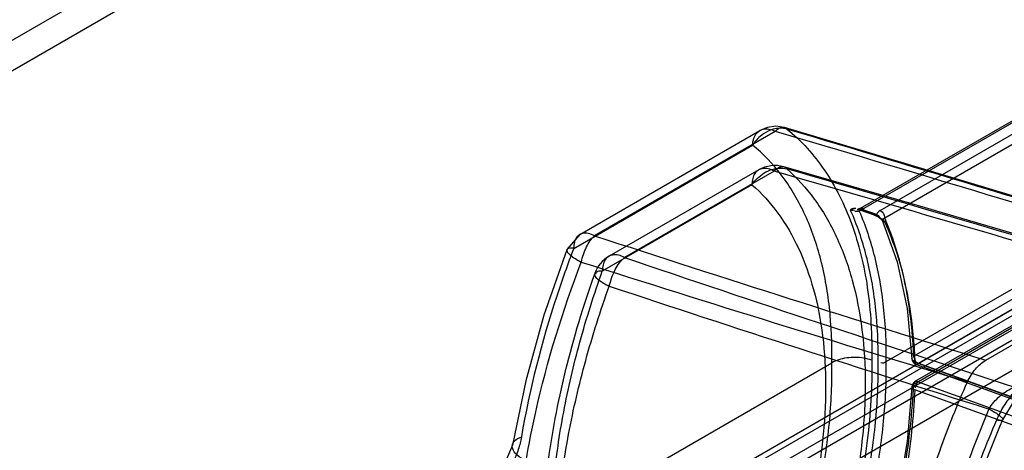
# Model space of a CAD drawing. Header units: millimetres. Extents: x 188 to 1028, y 131 to 1566.
# Tile 291 of 326: x 919 to 959, y 1086 to 1103. Entities that reach past the tile are written whole.
import ezdxf

# ---------------------------------------------------------------- set-up
doc = ezdxf.new("R2010")
doc.units = ezdxf.units.MM
doc.header["$LTSCALE"] = 110.325218
doc.layers.get('0').update_dxf_attribs({"linetype": 'CONTINUOUS'})

msp = doc.modelspace()

# ---------------------------------------------------------------- linework, layer by layer
at = {"color": 7, "linetype": 'CONTINUOUS'}
for p, q in [((956.854, 1124.025), (642.193, 942.356)), ((956.854, 1122.8), (642.193, 941.132)), ((965.216, 1102.341), (952.803, 1095.175)), ((952.855, 1095.288), (965.268, 1102.454)), ((965.393, 1102.441), (952.98, 1095.275)), ((953.647, 1095.206), (965.853, 1102.253)), ((953.824, 1094.902), (966.03, 1101.949)), ((936.914, 1077.689), (972.712, 1098.357)), ((941.57, 1094.235), (948.81, 1098.415)), ((949.43, 1098.379), (942.166, 1094.185)), ((941.331, 1093.676), (948.517, 1097.825)), ((973.419, 1097.132), (937.621, 1076.464)), ((969.4, 1097.261), (939.389, 1079.935)), ((934.121, 1076.648), (969.123, 1096.856)), ((948.761, 1096.831), (942.748, 1093.359)), ((949.379, 1096.785), (943.366, 1093.313)), ((934.969, 1076.158), (969.971, 1096.366)), ((948.491, 1096.236), (942.478, 1092.764)), ((965.19, 1095.647), (953.874, 1089.114)), ((954.987, 1089.351), (966.053, 1095.741)), ((966.23, 1095.436), (955.164, 1089.047)), ((952.855, 1095.288), (952.712, 1095.237)), ((952.799, 1095.255), (953.375, 1095.056)), ((953.412, 1095.013), (952.836, 1095.212)), ((952.917, 1095.244), (952.98, 1095.275)), ((953.493, 1095.045), (952.917, 1095.244)), ((966.053, 1094.601), (954.987, 1088.212)), ((966.105, 1094.714), (955.039, 1088.324)), ((955.164, 1088.312), (966.23, 1094.701)), ((941.572, 1094.235), (941.051, 1093.629)), ((957.884, 1089.184), (965.448, 1093.551)), ((926.166, 1074.341), (951.697, 1089.081)), ((955.031, 1089.123), (961.36, 1086.84)), ((961.408, 1086.733), (955.079, 1089.016)), ((961.493, 1086.764), (955.164, 1089.047)), ((955.164, 1088.312), (961.493, 1086.029)), ((961.36, 1085.709), (955.031, 1087.992))]:
    msp.add_line(p, q, dxfattribs=at)
for points in [[(949.797, 1098.533), (949.449, 1098.585), (949.111, 1098.541), (948.811, 1098.415)], [(965.987, 1093.653), (960.567, 1095.305), (955.172, 1096.933), (949.796, 1098.534)], [(966.503, 1092.046), (960.489, 1093.834), (954.911, 1095.47), (949.769, 1096.956)], [(952.456, 1095.206), (952.462, 1095.225), (952.467, 1095.244), (952.477, 1095.259)], [(952.609, 1095.213), (952.555, 1095.203), (952.503, 1095.201), (952.456, 1095.205)], [(952.477, 1095.259), (952.518, 1095.235), (952.563, 1095.22), (952.609, 1095.213)], [(952.715, 1095.237), (952.742, 1095.235), (952.836, 1095.212)], [(952.917, 1095.244), (952.868, 1095.212), (952.827, 1095.216), (952.799, 1095.255)], [(953.493, 1095.045), (953.444, 1095.013), (953.402, 1095.017), (953.375, 1095.056)], [(953.412, 1095.012), (953.507, 1094.972), (953.596, 1094.92), (953.667, 1094.867)], [(953.686, 1094.86), (953.694, 1094.861), (953.702, 1094.862), (953.711, 1094.865)], [(953.829, 1094.729), (953.726, 1094.803), (953.723, 1094.841), (953.824, 1094.902)], [(953.725, 1094.806), (954.331, 1093.132), (954.729, 1091.269), (954.914, 1089.242)], [(941.05, 1093.626), (940.131, 1090.99), (939.4, 1088.363), (938.866, 1085.77)], [(955.164, 1089.047), (955.071, 1089.019), (955.031, 1089.122)], [(955.11, 1088.333), (955.046, 1088.328), (955.003, 1088.285), (954.987, 1088.212)], [(955.164, 1088.312), (955.146, 1088.321), (955.128, 1088.329), (955.11, 1088.333)], [(954.914, 1088.117), (954.73, 1085.918), (954.333, 1083.629), (953.728, 1081.284)], [(958.567, 1086.792), (959.042, 1087.567), (959.604, 1088.064)], [(938.865, 1085.769), (938.429, 1084.737), (937.703, 1084.009)]]:
    msp.add_lwpolyline(points, dxfattribs=at)
for centre, radius, start, end in [((449.821, -588.096), 1758.923, 72.953393, 73.498352), ((435.342, -626.92), 1800.485, 72.853043, 73.39424), ((949.411, 1095.705), 1.3, 74.0107, 119.9998), ((525.753, -378.143), 1534.558, 73.338021, 73.975001), ((501.639, -448.229), 1608.813, 73.194591, 73.822088), ((1294.814, 2175.247), 1137.126, 251.933388, 252.764484), ((1260.489, 2094.372), 1050.79, 252.335541, 253.221246), ((943.398, 1092.234), 1.3, 119.9999, 160.328), ((1382.046, 2387.26), 1366.287, 251.272062, 251.964434), ((1297.854, 2163.455), 1128.613, 251.661313, 252.475574), ((955.164, 1089.251), 0.25, 182.0581, 250.1663), ((955.164, 1088.108), 0.25, 119.9999, 178.0688), ((955.843, 1083.092), 4.666, 60.0564, 62.273)]:
    msp.add_arc(centre, radius, start, end, dxfattribs=at)
for points, knots in [([(949.894, 1098.473), (949.706, 1098.519), (949.373, 1098.504), (948.881, 1098.267), (948.627, 1098.002), (948.517, 1097.825)], [0, 0, 0, 0, 0.343373, 0.607978, 1, 1, 1, 1]), ([(948.517, 1097.825), (948.521, 1097.916), (948.548, 1098.094), (948.679, 1098.341), (948.916, 1098.487), (949.191, 1098.483), (949.353, 1098.421), (949.43, 1098.379)], [0, 0, 0, 0, 0.212475, 0.391716, 0.622036, 0.795429, 1, 1, 1, 1]), ([(949.43, 1098.379), (949.464, 1098.411), (949.53, 1098.471), (949.646, 1098.536), (949.781, 1098.55), (949.863, 1098.509), (949.894, 1098.473)], [0, 0, 0, 0, 0.268707, 0.494888, 0.752073, 1, 1, 1, 1]), ([(949.894, 1098.473), (950.48, 1098.001), (951.516, 1096.84), (952.605, 1094.636), (953.223, 1092.032), (953.317, 1090.159), (953.305, 1089.187)], [0, 0, 0, 0, 0.217997, 0.453821, 0.713121, 1, 1, 1, 1]), ([(951.697, 1089.081), (951.711, 1089.826), (951.657, 1091.262), (951.293, 1093.302), (950.651, 1095.107), (949.741, 1096.642), (948.945, 1097.474), (948.517, 1097.825)], [0, 0, 0, 0, 0.232463, 0.447009, 0.64444, 0.827291, 1, 1, 1, 1]), ([(948.491, 1096.236), (948.555, 1096.331), (948.703, 1096.507), (948.973, 1096.716), (949.273, 1096.855), (949.584, 1096.916), (949.791, 1096.9), (949.887, 1096.877)], [0, 0, 0, 0, 0.211455, 0.420947, 0.623893, 0.81717, 1, 1, 1, 1]), ([(949.379, 1096.785), (949.306, 1096.824), (949.161, 1096.883), (948.938, 1096.903), (948.741, 1096.837), (948.593, 1096.689), (948.507, 1096.479), (948.491, 1096.32), (948.491, 1096.236)], [0, 0, 0, 0, 0.187454, 0.349595, 0.495973, 0.643609, 0.808849, 1, 1, 1, 1]), ([(949.379, 1096.785), (949.422, 1096.828), (949.508, 1096.906), (949.649, 1096.968), (949.786, 1096.962), (949.86, 1096.915), (949.888, 1096.877)], [0, 0, 0, 0, 0.327849, 0.568831, 0.773502, 1, 1, 1, 1]), ([(949.887, 1096.877), (950.299, 1096.514), (951.062, 1095.666), (951.946, 1094.139), (952.582, 1092.361), (952.962, 1090.365), (953.041, 1088.963), (953.041, 1088.236)], [0, 0, 0, 0, 0.173984, 0.358108, 0.556014, 0.769768, 1, 1, 1, 1]), ([(948.491, 1096.236), (948.878, 1095.895), (949.595, 1095.1), (950.424, 1093.666), (951.021, 1091.996), (951.379, 1090.122), (951.452, 1088.806), (951.452, 1088.124)], [0, 0, 0, 0, 0.173982, 0.358109, 0.556019, 0.769775, 1, 1, 1, 1]), ([(953.564, 1089.094), (953.571, 1089.841), (953.507, 1091.285), (953.145, 1093.344), (952.716, 1094.618), (952.456, 1095.206)], [0, 0, 0, 0, 0.358397, 0.691354, 1, 1, 1, 1]), ([(952.803, 1095.175), (952.809, 1095.233), (952.844, 1095.309), (952.927, 1095.3), (952.98, 1095.275)], [0, 0, 0, 0, 0.498812, 1, 1, 1, 1]), ([(952.803, 1095.175), (953.054, 1094.588), (953.469, 1093.322), (953.818, 1091.282), (953.881, 1089.853), (953.874, 1089.114)], [0, 0, 0, 0, 0.309049, 0.642132, 1, 1, 1, 1]), ([(953.647, 1095.206), (953.7, 1095.169), (953.783, 1095.082), (953.818, 1094.967), (953.824, 1094.902)], [0, 0, 0, 0, 0.499432, 1, 1, 1, 1]), ([(953.829, 1094.729), (953.793, 1094.749), (953.728, 1094.796), (953.679, 1094.859), (953.658, 1094.895)], [0, 0, 0, 0, 0.499349, 1, 1, 1, 1]), ([(954.987, 1089.351), (954.961, 1090.025), (954.847, 1091.33), (954.464, 1093.195), (954.06, 1094.358), (953.824, 1094.902)], [0, 0, 0, 0, 0.354683, 0.687781, 1, 1, 1, 1]), ([(953.828, 1094.729), (954.011, 1094.323), (954.694, 1092.526), (954.977, 1090.594), (955.031, 1089.123)], [0, 0, 0, 0, 0.232249, 1, 1, 1, 1]), ([(942.166, 1094.185), (942.091, 1094.226), (941.934, 1094.29), (941.72, 1094.299), (941.559, 1094.237), (941.43, 1094.124), (941.341, 1093.929), (941.328, 1093.761), (941.331, 1093.676)], [0, 0, 0, 0, 0.212355, 0.386673, 0.501375, 0.615552, 0.788867, 1, 1, 1, 1]), ([(941.635, 1093.127), (941.684, 1093.333), (941.781, 1093.638), (941.984, 1093.984), (942.103, 1094.125), (942.166, 1094.185)], [0, 0, 0, 0, 0.538254, 0.783045, 1, 1, 1, 1]), ([(941.331, 1093.676), (941.089, 1093.044), (940.208, 1090.574), (939.552, 1088.021), (939.228, 1086.103)], [0, 0, 0, 0, 0.258355, 1, 1, 1, 1]), ([(941.331, 1093.676), (941.333, 1093.687), (941.156, 1093.703), (941.031, 1093.638), (941.068, 1093.53), (941.168, 1093.426), (941.36, 1093.28), (941.537, 1093.18), (941.635, 1093.127)], [0, 0, 0, 0, 0.185059, 0.275277, 0.342633, 0.452426, 0.682154, 1, 1, 1, 1]), ([(943.366, 1093.313), (943.293, 1093.352), (943.148, 1093.411), (942.925, 1093.431), (942.728, 1093.366), (942.58, 1093.217), (942.494, 1093.007), (942.478, 1092.849), (942.478, 1092.764)], [0, 0, 0, 0, 0.187454, 0.349595, 0.495972, 0.643608, 0.808848, 1, 1, 1, 1]), ([(939.418, 1085.145), (939.528, 1085.802), (940.063, 1088.514), (940.884, 1091.168), (941.635, 1093.127)], [0, 0, 0, 0, 0.241042, 1, 1, 1, 1]), ([(942.754, 1092.16), (942.782, 1092.281), (942.851, 1092.508), (942.991, 1092.821), (943.157, 1093.092), (943.292, 1093.246), (943.366, 1093.313)], [0, 0, 0, 0, 0.281199, 0.537201, 0.775419, 1, 1, 1, 1]), ([(942.174, 1092.671), (941.715, 1091.387), (940.936, 1088.828), (940.199, 1084.987), (940.018, 1082.445), (940.018, 1081.211)], [0, 0, 0, 0, 0.349345, 0.683941, 1, 1, 1, 1]), ([(940.399, 1081.742), (940.399, 1082.617), (940.494, 1084.415), (940.895, 1087.149), (941.55, 1089.958), (942.143, 1091.827), (942.479, 1092.764)], [0, 0, 0, 0, 0.233033, 0.478519, 0.734843, 1, 1, 1, 1]), ([(942.478, 1092.764), (942.418, 1092.766), (942.297, 1092.782), (942.082, 1092.582), (942.376, 1092.388), (942.51, 1092.294), (942.582, 1092.253)], [0, 0, 0, 0, 0.195896, 0.39304, 0.727517, 1, 1, 1, 1]), ([(940.572, 1080.597), (940.572, 1081.515), (940.673, 1083.401), (941.093, 1086.27), (941.781, 1089.216), (942.403, 1091.176), (942.754, 1092.16)], [0, 0, 0, 0, 0.233038, 0.47852, 0.734839, 1, 1, 1, 1]), ([(948.517, 1076.291), (948.936, 1077.138), (949.698, 1078.85), (950.607, 1081.467), (951.259, 1084.069), (951.641, 1086.606), (951.712, 1088.273), (951.697, 1089.081)], [0, 0, 0, 0, 0.213265, 0.422238, 0.624416, 0.817594, 1, 1, 1, 1]), ([(953.305, 1089.187), (953.321, 1088.105), (953.188, 1085.87), (952.536, 1082.466), (951.446, 1078.991), (950.453, 1076.713), (949.894, 1075.586)], [0, 0, 0, 0, 0.228964, 0.474012, 0.733165, 1, 1, 1, 1]), ([(953.305, 1089.187), (953.201, 1089.22), (952.984, 1089.278), (952.643, 1089.309), (952.302, 1089.285), (951.981, 1089.214), (951.784, 1089.132), (951.697, 1089.081)], [0, 0, 0, 0, 0.198563, 0.405743, 0.617212, 0.816295, 1, 1, 1, 1]), ([(952.456, 1081.579), (952.702, 1082.432), (953.114, 1084.122), (953.491, 1086.637), (953.572, 1088.291), (953.564, 1089.094)], [0, 0, 0, 0, 0.349665, 0.683792, 1, 1, 1, 1]), ([(953.874, 1089.114), (953.881, 1088.321), (953.803, 1086.689), (953.439, 1084.208), (953.041, 1082.541), (952.803, 1081.699)], [0, 0, 0, 0, 0.316586, 0.650768, 1, 1, 1, 1]), ([(954.987, 1089.351), (954.987, 1089.291), (955.029, 1089.172), (955.112, 1089.077), (955.164, 1089.047)], [0, 0, 0, 0, 0.500568, 1, 1, 1, 1]), ([(957.15, 1088.318), (957.191, 1088.41), (957.285, 1088.587), (957.459, 1088.826), (957.657, 1089.03), (957.807, 1089.139), (957.884, 1089.184)], [0, 0, 0, 0, 0.262245, 0.520792, 0.767551, 1, 1, 1, 1]), ([(954.487, 1079.978), (954.668, 1080.907), (955.114, 1082.779), (956.007, 1085.566), (956.745, 1087.403), (957.15, 1088.318)], [0, 0, 0, 0, 0.323453, 0.657725, 1, 1, 1, 1]), ([(959.852, 1088.613), (959.691, 1088.52), (959.376, 1088.287), (958.955, 1087.854), (958.592, 1087.344), (958.396, 1086.969), (958.313, 1086.776)], [0, 0, 0, 0, 0.2297, 0.48006, 0.741059, 1, 1, 1, 1]), ([(951.452, 1088.124), (951.452, 1087.395), (951.362, 1085.893), (950.991, 1083.61), (950.385, 1081.268), (949.556, 1078.908), (948.868, 1077.36), (948.491, 1076.593)], [0, 0, 0, 0, 0.182259, 0.375216, 0.57723, 0.786264, 1, 1, 1, 1]), ([(953.041, 1088.236), (953.041, 1087.46), (952.945, 1085.86), (952.55, 1083.429), (951.905, 1080.934), (951.021, 1078.42), (950.289, 1076.772), (949.887, 1075.955)], [0, 0, 0, 0, 0.182264, 0.375218, 0.577226, 0.786257, 1, 1, 1, 1]), ([(953.824, 1081.426), (954.169, 1082.567), (954.694, 1084.806), (954.936, 1087.092), (954.987, 1088.212)], [0, 0, 0, 0, 0.515333, 1, 1, 1, 1]), ([(955.031, 1087.992), (954.98, 1086.884), (954.734, 1084.563), (954.195, 1082.292), (953.829, 1081.107)], [0, 0, 0, 0, 0.472197, 1, 1, 1, 1]), ([(954.987, 1088.212), (954.96, 1088.204), (954.921, 1088.166), (954.908, 1088.095), (954.95, 1088.03), (955.006, 1088), (955.031, 1087.992)], [0, 0, 0, 0, 0.28107, 0.466918, 0.672281, 1, 1, 1, 1]), ([(958.014, 1087.222), (958.07, 1087.317), (958.203, 1087.504), (958.445, 1087.751), (958.724, 1087.96), (958.929, 1088.065), (959.034, 1088.106)], [0, 0, 0, 0, 0.242278, 0.497909, 0.754783, 1, 1, 1, 1]), ([(958.014, 1087.222), (957.562, 1086.168), (956.759, 1084.055), (955.866, 1080.858), (955.317, 1077.739), (955.183, 1075.685), (955.183, 1074.69)], [0, 0, 0, 0, 0.266253, 0.523663, 0.769088, 1, 1, 1, 1]), ([(958.172, 1087.135), (958.264, 1087.082), (958.391, 1087.006), (958.513, 1086.894), (958.572, 1086.838), (958.564, 1086.772), (958.495, 1086.759), (958.416, 1086.759), (958.349, 1086.769), (958.313, 1086.775)], [0, 0, 0, 0, 0.398825, 0.542199, 0.6344, 0.685274, 0.753414, 0.860039, 1, 1, 1, 1]), ([(958.313, 1086.776), (957.895, 1085.803), (957.142, 1083.852), (956.264, 1080.897), (955.661, 1077.993), (955.444, 1076.068), (955.389, 1075.127)], [0, 0, 0, 0, 0.263356, 0.519373, 0.76561, 1, 1, 1, 1]), ([(955.695, 1074.122), (955.695, 1075.465), (955.94, 1078.272), (956.92, 1082.527), (957.955, 1085.367), (958.567, 1086.792)], [0, 0, 0, 0, 0.308128, 0.643999, 1, 1, 1, 1]), ([(939.228, 1086.103), (939.2, 1085.933), (939.108, 1085.581), (938.894, 1085.066), (938.606, 1084.563), (938.255, 1084.107), (937.865, 1083.724), (937.578, 1083.516), (937.434, 1083.432)], [0, 0, 0, 0, 0.156495, 0.328126, 0.505164, 0.680645, 0.848519, 1, 1, 1, 1]), ([(939.418, 1085.145), (939.287, 1085.205), (939.065, 1085.332), (938.856, 1085.589), (938.862, 1085.808), (938.972, 1085.99), (939.124, 1086.066), (939.228, 1086.103)], [0, 0, 0, 0, 0.309733, 0.556007, 0.657176, 0.760125, 1, 1, 1, 1])]:
    msp.add_open_spline(points, degree=3, knots=knots, dxfattribs=at)
for points in [[(952.477, 1095.259), (952.523, 1095.3), (952.602, 1095.308), (952.661, 1095.288)], [(952.804, 1095.174), (952.745, 1095.162), (952.68, 1095.144), (952.623, 1095.166)], [(952.917, 1095.244), (952.85, 1095.254), (952.779, 1095.254), (952.714, 1095.237)], [(953.374, 1095.056), (953.457, 1095.027), (953.543, 1094.996), (953.61, 1094.94)], [(953.647, 1095.206), (953.583, 1095.169), (953.519, 1095.114), (953.493, 1095.045)], [(953.658, 1094.895), (953.611, 1094.952), (953.558, 1095.008), (953.493, 1095.045)], [(953.658, 1094.895), (953.658, 1094.88), (953.671, 1094.86), (953.686, 1094.86)], [(953.711, 1094.865), (953.756, 1094.825), (953.792, 1094.776), (953.829, 1094.729)], [(942.582, 1092.253), (942.639, 1092.22), (942.696, 1092.189), (942.754, 1092.16)], [(953.873, 1089.114), (953.813, 1089.08), (953.735, 1089.05), (953.67, 1089.073)], [(955.031, 1089.122), (954.968, 1089.144), (954.871, 1089.259), (954.928, 1089.294)], [(955.164, 1088.312), (955.099, 1088.252), (955.044, 1088.166), (955.043, 1088.078)]]:
    msp.add_open_spline(points, degree=3, dxfattribs=at)

doc.saveas('drawing.dxf')
